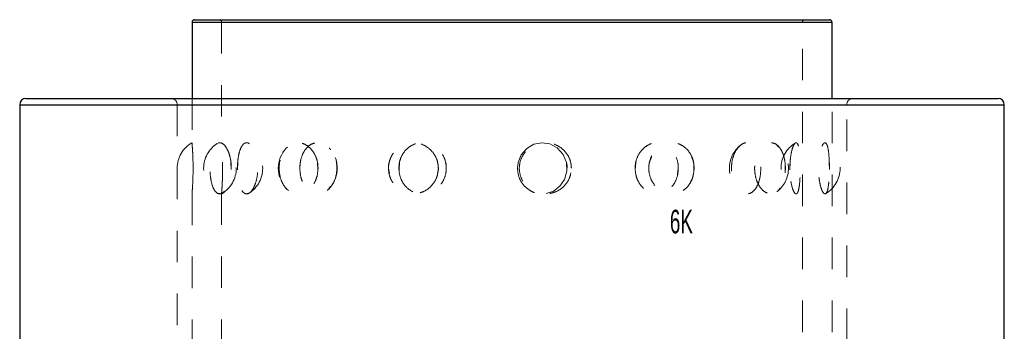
# Model space of a CAD drawing. Header units: inches. Extents: x 220 to 877, y 4 to 174.
# Tile 314 of 656: x 407.621 to 410.746, y 137.721 to 138.711. Entities that reach past the tile are written whole.
import ezdxf

# ---------------------------------------------------------------- set-up
doc = ezdxf.new("R2010")
doc.units = ezdxf.units.IN
doc.header["$LTSCALE"] = 0.5
doc.header["$MEASUREMENT"] = 0
doc.linetypes.add('HIDDEN', pattern=[0.225, 0.15, -0.075])
doc.layers.add('DSS-M-S', color=53, linetype='Continuous')
doc.layers.add('SID-M-D', color=42, linetype='Continuous')
doc.styles.add('SLDTEXTSTYLE0', font='TXT', dxfattribs={"width": 0.595745})

msp = doc.modelspace()

# ---------------------------------------------------------------- linework, layer by layer
at = {"layer": 'DSS-M-S', "linetype": 'Continuous', "lineweight": 25}
for p, q in [((408.16802, 138.70285), (408.16802, 138.46072)), ((408.16802, 138.70285), (410.19927, 138.70285)), ((408.17589, 138.71072), (410.19139, 138.71072)), ((410.19927, 138.46072), (410.19927, 138.70285)), ((407.62114, 138.44072), (407.62114, 136.53422)), ((407.62114, 138.44072), (410.74614, 138.44072)), ((407.64114, 138.46072), (410.72614, 138.46072)), ((410.74614, 136.53422), (410.74614, 138.44072))]:
    msp.add_line(p, q, dxfattribs=at)
at = {"layer": 'DSS-M-S', "linetype": 'HIDDEN', "lineweight": 18}
for p, q in [((410.19927, 138.70285), (408.16802, 138.70285)), ((408.26177, 138.70285), (410.10377, 138.70285)), ((408.26177, 138.70285), (408.26177, 138.31971)), ((410.10552, 134.7186), (410.10552, 138.70285)), ((410.74614, 138.44072), (407.62114, 138.44072)), ((408.12114, 138.44072), (410.24441, 138.44072)), ((408.12114, 138.44072), (408.12114, 134.29322)), ((408.16802, 138.46072), (408.16802, 138.31986)), ((410.19927, 134.7186), (410.19927, 138.46072)), ((410.24614, 134.29322), (410.24614, 138.44072)), ((408.24981, 138.31747), (408.24768, 138.31663)), ((408.34717, 138.31773), (408.35027, 138.31628)), ((409.25261, 138.31498), (409.23026, 138.3019)), ((409.27793, 138.32001), (409.25261, 138.31498)), ((409.30383, 138.31622), (409.27793, 138.32001)), ((409.32745, 138.30354), (409.30383, 138.31622)), ((410.18005, 138.31747), (410.17902, 138.31842)), ((408.47141, 138.30601), (408.4673, 138.30292)), ((409.21303, 138.28193), (409.20293, 138.25685)), ((409.23026, 138.3019), (409.21303, 138.28193)), ((409.34576, 138.28308), (409.32745, 138.30354)), ((409.3563, 138.25732), (409.34576, 138.28308)), ((410.03084, 138.306), (410.02465, 138.31222)), ((408.29237, 138.23468), (408.29171, 138.25651)), ((408.31265, 138.23428), (408.31307, 138.25708)), ((408.51079, 138.23427), (408.51167, 138.25708)), ((408.56749, 138.23468), (408.56639, 138.25651)), ((408.82528, 138.23426), (408.82647, 138.25708)), ((409.20293, 138.25685), (409.20096, 138.23885)), ((409.35784, 138.22962), (409.3563, 138.25732)), ((409.57506, 138.23426), (409.57622, 138.25708)), ((410.051, 138.23469), (410.05027, 138.2565)), ((410.06582, 138.23424), (410.06619, 138.25709)), ((410.19092, 138.23472), (410.19075, 138.25648)), ((408.79185, 138.23885), (408.79456, 138.22178)), ((409.20096, 138.23885), (409.20096, 138.23885)), ((409.35053, 138.20341), (409.35784, 138.22962)), ((409.71141, 138.23885), (409.70886, 138.2205)), ((409.33561, 138.18156), (409.35053, 138.20341)), ((408.16802, 138.15862), (408.16802, 134.99174)), ((408.26177, 138.15873), (408.26177, 134.99158)), ((408.60777, 138.1807), (408.60276, 138.17504)), ((409.29163, 138.15875), (409.3149, 138.1661)), ((409.3149, 138.1661), (409.33561, 138.18156))]:
    msp.add_line(p, q, dxfattribs=at)
at = {"layer": 'DSS-M-S', "linetype": 'Continuous', "lineweight": 25}
for centre, radius, start, end in [((408.17589, 138.70285), 0.00787, 90, 180), ((410.19139, 138.70285), 0.00787, 0, 90), ((407.64114, 138.44072), 0.02, 90, 180), ((410.72614, 138.44072), 0.02, 0, 90)]:
    msp.add_arc(centre, radius, start, end, dxfattribs=at)
at = {"layer": 'DSS-M-S', "linetype": 'HIDDEN', "lineweight": 18}
for centre, radius, start, end in [((408.25389, 138.70285), 0.00787, 0, 90), ((410.11339, 138.70285), 0.00787, 90, 180), ((408.10114, 138.44072), 0.02, 0, 90), ((410.26614, 138.44072), 0.02, 90, 180), ((408.21489, 138.23885), 0.09375, 120.03728, 239.7545), ((408.29865, 138.23885), 0.09375, 123.29471, 236.66351), ((408.21489, 138.23885), 0.09375, 300.39276, 59.87715), ((408.29865, 138.23885), 0.09375, 303.80578, 56.47583), ((409.96738, 138.23885), 0.09375, 308.04779, 52.01783), ((410.13122, 138.23885), 0.09375, 121.14929, 238.95569), ((410.13122, 138.23885), 0.09375, 301.01036, 58.97876), ((408.53542, 138.23885), 0.09375, 136.80884, 222.86935), ((408.53542, 138.23885), 0.09375, 320.52814, 38.65081), ((409.96738, 138.23885), 0.09375, 129.3108, 230.64896)]:
    msp.add_arc(centre, radius, start, end, dxfattribs=at)
for points, knots in [([(408.16803, 138.31986), (408.1681, 138.31907), (408.16824, 138.31746), (408.16933, 138.3034), (408.17053, 138.2824), (408.17131, 138.25946), (408.17139, 138.24457), (408.17142, 138.23885)], [0, 0, 0, 0, 0.212694, 0.4339888, 0.6525969, 0.866575, 1, 1, 1, 1]), ([(408.29272, 138.23885), (408.29229, 138.22986), (408.29142, 138.21189), (408.28485, 138.18795), (408.27546, 138.16948), (408.26411, 138.15849), (408.25234, 138.15646), (408.24158, 138.16397), (408.233, 138.18029), (408.22732, 138.20333), (408.22479, 138.23012), (408.22536, 138.25749), (408.22892, 138.28258), (408.23531, 138.30299), (408.2443, 138.31658), (408.25531, 138.32162), (408.26724, 138.31717), (408.27855, 138.30353), (408.2874, 138.28237), (408.29208, 138.25947), (408.29254, 138.24457), (408.29272, 138.23885)], [0, 0, 0, 0, 0.05221572, 0.10441149, 0.15705743, 0.21086104, 0.26571001, 0.32108448, 0.37626637, 0.43057977, 0.48367794, 0.53577566, 0.58757998, 0.63991837, 0.69333725, 0.74788998, 0.80316854, 0.85849364, 0.91314705, 0.96664291, 1, 1, 1, 1]), ([(408.26186, 138.15873), (408.26183, 138.15846), (408.26176, 138.15753), (408.26239, 138.16517), (408.26348, 138.18058), (408.26461, 138.20299), (408.26526, 138.22961), (408.26512, 138.25772), (408.26422, 138.2839), (408.26299, 138.30454), (408.26196, 138.31779), (408.26185, 138.31909), (408.2618, 138.31971)], [0, 0, 0, 0, 0.0418108, 0.1449743, 0.2488226, 0.354827, 0.46347, 0.5741296, 0.6853915, 0.7955697, 0.9033347, 1, 1, 1, 1]), ([(408.31239, 138.23885), (408.31269, 138.22957), (408.31327, 138.21101), (408.31799, 138.18635), (408.3253, 138.16789), (408.3349, 138.1578), (408.34571, 138.15688), (408.35661, 138.16483), (408.36633, 138.18067), (408.37362, 138.20297), (408.37726, 138.22961), (408.37649, 138.25772), (408.37128, 138.28387), (408.3625, 138.30468), (408.3517, 138.31763), (408.34055, 138.32152), (408.33036, 138.31635), (408.32196, 138.30292), (408.31594, 138.28252), (408.31284, 138.25997), (408.31252, 138.2449), (408.31239, 138.23885)], [0, 0, 0, 0, 0.0552249, 0.1104704, 0.165214, 0.2186361, 0.2707982, 0.3223731, 0.3742905, 0.4272857, 0.4816, 0.5369225, 0.5925461, 0.647628, 0.7015034, 0.7540234, 0.805689, 0.857398, 0.9099917, 0.9638893, 1, 1, 1, 1]), ([(408.56806, 138.23885), (408.56735, 138.22986), (408.56593, 138.21189), (408.55495, 138.18795), (408.53898, 138.16948), (408.51912, 138.15849), (408.49779, 138.15646), (408.4775, 138.16397), (408.46066, 138.18029), (408.44912, 138.20333), (408.44386, 138.23012), (408.44505, 138.25749), (408.45239, 138.28258), (408.46525, 138.30299), (408.48271, 138.31658), (408.50325, 138.32162), (408.52467, 138.31717), (408.54428, 138.30353), (408.55923, 138.28237), (408.567, 138.25947), (408.56777, 138.24457), (408.56806, 138.23885)], [0, 0, 0, 0, 0.05221572, 0.10441149, 0.15705743, 0.21086104, 0.26571001, 0.32108448, 0.37626637, 0.43057977, 0.48367794, 0.53577566, 0.58757998, 0.63991837, 0.69333725, 0.74788998, 0.80316854, 0.85849364, 0.91314705, 0.96664291, 1, 1, 1, 1]), ([(408.51026, 138.23885), (408.51088, 138.22957), (408.51211, 138.21101), (408.52184, 138.18635), (408.53641, 138.16789), (408.55477, 138.1578), (408.57461, 138.15688), (408.59385, 138.16483), (408.6105, 138.18067), (408.62268, 138.20297), (408.6287, 138.22961), (408.62743, 138.25772), (408.6188, 138.28387), (408.604, 138.30468), (408.58528, 138.31763), (408.56523, 138.32152), (408.54617, 138.31635), (408.52982, 138.30292), (408.51765, 138.28252), (408.51119, 138.25997), (408.51053, 138.2449), (408.51026, 138.23885)], [0, 0, 0, 0, 0.0552249, 0.1104704, 0.165214, 0.2186361, 0.2707982, 0.3223731, 0.3742905, 0.4272857, 0.4816, 0.5369225, 0.5925461, 0.647628, 0.7015034, 0.7540234, 0.805689, 0.857398, 0.9099917, 0.9638893, 1, 1, 1, 1]), ([(408.94985, 138.23885), (408.94898, 138.22986), (408.94724, 138.21189), (408.93376, 138.18795), (408.91397, 138.16948), (408.88904, 138.15849), (408.86184, 138.15646), (408.83552, 138.16397), (408.81333, 138.18029), (408.79793, 138.20333), (408.79084, 138.23012), (408.79246, 138.25749), (408.8023, 138.28258), (408.81941, 138.30299), (408.84231, 138.31658), (408.86884, 138.32162), (408.89604, 138.31717), (408.92057, 138.30353), (408.93903, 138.28237), (408.94855, 138.25947), (408.94949, 138.24457), (408.94985, 138.23885)], [0, 0, 0, 0, 0.05221572, 0.10441149, 0.15705743, 0.21086104, 0.26571001, 0.32108448, 0.37626637, 0.43057977, 0.48367794, 0.53577566, 0.58757998, 0.63991837, 0.69333725, 0.74788998, 0.80316854, 0.85849364, 0.91314705, 0.96664291, 1, 1, 1, 1]), ([(408.82456, 138.23885), (408.8254, 138.22957), (408.82706, 138.21101), (408.84012, 138.18635), (408.85944, 138.16789), (408.88338, 138.1578), (408.90881, 138.15688), (408.93308, 138.16483), (408.95377, 138.18067), (408.96874, 138.20297), (408.97609, 138.22961), (408.97454, 138.25772), (408.96399, 138.28387), (408.94573, 138.30468), (408.92232, 138.31763), (408.89684, 138.32152), (408.87221, 138.31635), (408.85072, 138.30292), (408.83451, 138.28252), (408.82582, 138.25997), (408.82492, 138.2449), (408.82456, 138.23885)], [0, 0, 0, 0, 0.05522489, 0.11047042, 0.16521401, 0.2186361, 0.27079818, 0.32237312, 0.37429046, 0.42728566, 0.48160002, 0.53692253, 0.59254613, 0.64762801, 0.70150336, 0.7540234, 0.805689, 0.85739802, 0.9099917, 0.96388932, 1, 1, 1, 1]), ([(409.37206, 138.23885), (409.37118, 138.22986), (409.36942, 138.21189), (409.35578, 138.18795), (409.33558, 138.16948), (409.30989, 138.15849), (409.28152, 138.15646), (409.25373, 138.16397), (409.23003, 138.18029), (409.21342, 138.20333), (409.20575, 138.23012), (409.2075, 138.25749), (409.21815, 138.28258), (409.23655, 138.30299), (409.26094, 138.31658), (409.28886, 138.32162), (409.31714, 138.31717), (409.34234, 138.30353), (409.36113, 138.28237), (409.37075, 138.25947), (409.37169, 138.24457), (409.37206, 138.23885)], [0, 0, 0, 0, 0.0522157, 0.1044115, 0.1570574, 0.210861, 0.26571, 0.3210845, 0.3762664, 0.4305798, 0.4836779, 0.5357757, 0.58758, 0.6399184, 0.6933372, 0.74789, 0.8031685, 0.8584936, 0.913147, 0.9666429, 1, 1, 1, 1]), ([(409.57435, 138.23885), (409.57517, 138.22957), (409.57681, 138.21101), (409.58957, 138.18635), (409.60811, 138.16789), (409.63056, 138.1578), (409.65378, 138.15688), (409.67535, 138.16483), (409.69332, 138.18067), (409.70607, 138.20297), (409.71226, 138.22961), (409.71096, 138.25772), (409.70205, 138.28387), (409.68639, 138.30468), (409.66586, 138.31763), (409.64293, 138.32152), (409.62015, 138.31635), (409.59979, 138.30292), (409.58411, 138.28252), (409.57559, 138.25997), (409.57471, 138.2449), (409.57435, 138.23885)], [0, 0, 0, 0, 0.0552249, 0.1104704, 0.165214, 0.2186361, 0.2707982, 0.3223731, 0.3742905, 0.4272857, 0.4816, 0.5369225, 0.5925461, 0.647628, 0.7015034, 0.7540234, 0.805689, 0.857398, 0.9099917, 0.9638893, 1, 1, 1, 1]), ([(409.76169, 138.23885), (409.76095, 138.22986), (409.75949, 138.21189), (409.74804, 138.18795), (409.73093, 138.16948), (409.70892, 138.15849), (409.68429, 138.15646), (409.65982, 138.16397), (409.63871, 138.18029), (409.62377, 138.20333), (409.61683, 138.23012), (409.61842, 138.25749), (409.62804, 138.28258), (409.64453, 138.30299), (409.6662, 138.31658), (409.69069, 138.32162), (409.71516, 138.31717), (409.73667, 138.30353), (409.75253, 138.28237), (409.76059, 138.25947), (409.76138, 138.24457), (409.76169, 138.23885)], [0, 0, 0, 0, 0.0522157, 0.1044115, 0.1570574, 0.210861, 0.26571, 0.3210845, 0.3762664, 0.4305798, 0.4836779, 0.5357757, 0.58758, 0.6399184, 0.6933372, 0.74789, 0.8031685, 0.8584936, 0.913147, 0.9666429, 1, 1, 1, 1]), ([(409.88019, 138.23885), (409.88079, 138.22957), (409.88197, 138.21101), (409.89115, 138.18635), (409.90431, 138.16789), (409.91993, 138.1578), (409.93573, 138.15688), (409.95006, 138.16483), (409.96173, 138.18067), (409.96986, 138.20297), (409.97375, 138.22961), (409.97294, 138.25772), (409.96731, 138.28387), (409.95726, 138.30468), (409.9438, 138.31763), (409.92839, 138.32152), (409.91273, 138.31635), (409.89843, 138.30292), (409.88724, 138.28252), (409.88109, 138.25997), (409.88045, 138.2449), (409.88019, 138.23885)], [0, 0, 0, 0, 0.0552249, 0.1104704, 0.165214, 0.2186361, 0.2707982, 0.3223731, 0.3742905, 0.4272857, 0.4816, 0.5369225, 0.5925461, 0.647628, 0.7015034, 0.7540234, 0.805689, 0.857398, 0.9099917, 0.9638893, 1, 1, 1, 1]), ([(410.05137, 138.23885), (410.05091, 138.22986), (410.04998, 138.21189), (410.0427, 138.18795), (410.03164, 138.16948), (410.01712, 138.15849), (410.00048, 138.15646), (409.98358, 138.16397), (409.9687, 138.18029), (409.95802, 138.20333), (409.95301, 138.23012), (409.95416, 138.25749), (409.96108, 138.28258), (409.97283, 138.30299), (409.98802, 138.31658), (410.00485, 138.32162), (410.02127, 138.31717), (410.03538, 138.30353), (410.04557, 138.28237), (410.05068, 138.25947), (410.05118, 138.24457), (410.05137, 138.23885)], [0, 0, 0, 0, 0.0522157, 0.1044115, 0.1570574, 0.210861, 0.26571, 0.3210845, 0.3762664, 0.4305798, 0.4836779, 0.5357757, 0.58758, 0.6399184, 0.6933372, 0.74789, 0.8031685, 0.8584936, 0.913147, 0.9666429, 1, 1, 1, 1]), ([(410.06559, 138.23885), (410.06586, 138.22957), (410.06639, 138.21101), (410.0704, 138.18635), (410.0759, 138.16789), (410.08199, 138.1578), (410.08764, 138.15688), (410.09225, 138.16483), (410.0956, 138.18067), (410.0977, 138.20297), (410.09862, 138.22961), (410.09843, 138.25772), (410.09706, 138.28387), (410.09437, 138.30468), (410.0903, 138.31763), (410.08509, 138.32152), (410.07924, 138.31635), (410.07347, 138.30292), (410.06871, 138.28252), (410.06599, 138.25997), (410.06571, 138.2449), (410.06559, 138.23885)], [0, 0, 0, 0, 0.0552249, 0.1104704, 0.165214, 0.2186361, 0.2707982, 0.3223731, 0.3742905, 0.4272857, 0.4816, 0.5369225, 0.5925461, 0.647628, 0.7015034, 0.7540234, 0.805689, 0.857398, 0.9099917, 0.9638893, 1, 1, 1, 1]), ([(410.19102, 138.23885), (410.1909, 138.22986), (410.19068, 138.21189), (410.18883, 138.18795), (410.18573, 138.16948), (410.1812, 138.15849), (410.17544, 138.15646), (410.16902, 138.16397), (410.16295, 138.18029), (410.15837, 138.20333), (410.15616, 138.23012), (410.15667, 138.25749), (410.1597, 138.28258), (410.16467, 138.30299), (410.17076, 138.31658), (410.17701, 138.32162), (410.18255, 138.31717), (410.18682, 138.30353), (410.18958, 138.28237), (410.19085, 138.25947), (410.19097, 138.24457), (410.19102, 138.23885)], [0, 0, 0, 0, 0.0522157, 0.1044115, 0.1570574, 0.210861, 0.26571, 0.3210845, 0.3762664, 0.4305798, 0.4836779, 0.5357757, 0.58758, 0.6399184, 0.6933372, 0.74789, 0.8031685, 0.8584936, 0.913147, 0.9666429, 1, 1, 1, 1]), ([(408.60384, 138.30259), (408.60416, 138.30237), (408.60589, 138.30114), (408.60704, 138.29894), (408.60799, 138.29713)], [0, 0, 0, 0, 0.1791588, 1, 1, 1, 1]), ([(408.17142, 138.23885), (408.17135, 138.22986), (408.1712, 138.21189), (408.17015, 138.18795), (408.16898, 138.16948), (408.16809, 138.15849), (408.16792, 138.15646), (408.16855, 138.16397), (408.16972, 138.18029), (408.17087, 138.20331), (408.17154, 138.23001), (408.17135, 138.24783), (408.17125, 138.25655)], [0, 0, 0, 0, 0.0976816, 0.195326, 0.2938124, 0.3944646, 0.4970723, 0.6006631, 0.7038937, 0.8054995, 0.904832, 1, 1, 1, 1]), ([(408.265, 138.2571), (408.265, 138.25702), (408.26518, 138.25134), (408.26517, 138.24505), (408.26517, 138.23885)], [0, 0, 0, 0, 0.0144704, 1, 1, 1, 1]), ([(408.7938, 138.2565), (408.79372, 138.2563), (408.79161, 138.25082), (408.79173, 138.24472), (408.79185, 138.23885)], [0, 0, 0, 0, 0.0372002, 1, 1, 1, 1]), ([(408.94699, 138.22175), (408.94793, 138.22464), (408.95155, 138.23585), (408.9494, 138.24771), (408.9478, 138.25651)], [0, 0, 0, 0, 0.25763979, 1, 1, 1, 1]), ([(408.97306, 138.25708), (408.97309, 138.25701), (408.97533, 138.25133), (408.9752, 138.24505), (408.97507, 138.23885)], [0, 0, 0, 0, 0.0134365, 1, 1, 1, 1]), ([(409.35632, 138.25708), (409.35635, 138.25701), (409.35861, 138.25133), (409.35847, 138.24505), (409.35834, 138.23885)], [0, 0, 0, 0, 0.0134017, 1, 1, 1, 1]), ([(409.62668, 138.27531), (409.62381, 138.26897), (409.61861, 138.25745), (409.61807, 138.24462), (409.61782, 138.23885)], [0, 0, 0, 0, 0.5504446, 1, 1, 1, 1]), ([(409.70971, 138.25708), (409.70974, 138.25701), (409.71163, 138.25133), (409.71152, 138.24505), (409.71141, 138.23885)], [0, 0, 0, 0, 0.01336075, 1, 1, 1, 1]), ([(409.7611, 138.23469), (409.76125, 138.24234), (409.76153, 138.25666), (409.75611, 138.26935), (409.75359, 138.27526)], [0, 0, 0, 0, 0.5344463, 1, 1, 1, 1]), ([(409.20096, 138.23885), (409.20186, 138.22958), (409.20367, 138.21103), (409.21779, 138.18628), (409.23852, 138.16817), (409.26031, 138.15842), (409.27418, 138.15867), (409.27911, 138.15876)], [0, 0, 0, 0, 0.222575, 0.4452332, 0.6658684, 0.8811776, 1, 1, 1, 1]), ([(409.75101, 138.19731), (409.7525, 138.19955), (409.7572, 138.20658), (409.75843, 138.21562), (409.75928, 138.22178)], [0, 0, 0, 0, 0.3179364, 1, 1, 1, 1]), ([(408.2449, 138.16339), (408.24586, 138.16214), (408.2491, 138.15795), (408.25309, 138.15834), (408.2559, 138.15862)], [0, 0, 0, 0, 0.2985808, 1, 1, 1, 1]), ([(408.35033, 138.16142), (408.34955, 138.16061), (408.34665, 138.15764), (408.3437, 138.15827), (408.34155, 138.15873)], [0, 0, 0, 0, 0.2722515, 1, 1, 1, 1]), ([(408.46726, 138.17558), (408.46841, 138.17384), (408.47049, 138.17065), (408.47346, 138.16924), (408.4748, 138.16861)], [0, 0, 0, 0, 0.5491724, 1, 1, 1, 1]), ([(410.02448, 138.16489), (410.02489, 138.16507), (410.02906, 138.16691), (410.03213, 138.17222), (410.03489, 138.177)], [0, 0, 0, 0, 0.0982961, 1, 1, 1, 1]), ([(410.08328, 138.1584), (410.08323, 138.15839), (410.08219, 138.15817), (410.08101, 138.16051), (410.0799, 138.16274)], [0, 0, 0, 0, 0.0461944, 1, 1, 1, 1])]:
    msp.add_open_spline(points, degree=3, knots=knots, dxfattribs=at)

# ---------------------------------------------------------------- texts
at = {"layer": 'SID-M-D', "insert": (409.72124, 138.10715), "char_height": 0.075, "attachment_point": 2, "style": 'SLDTEXTSTYLE0'}
msp.add_mtext('{6K }', dxfattribs=at)

doc.saveas('drawing.dxf')
